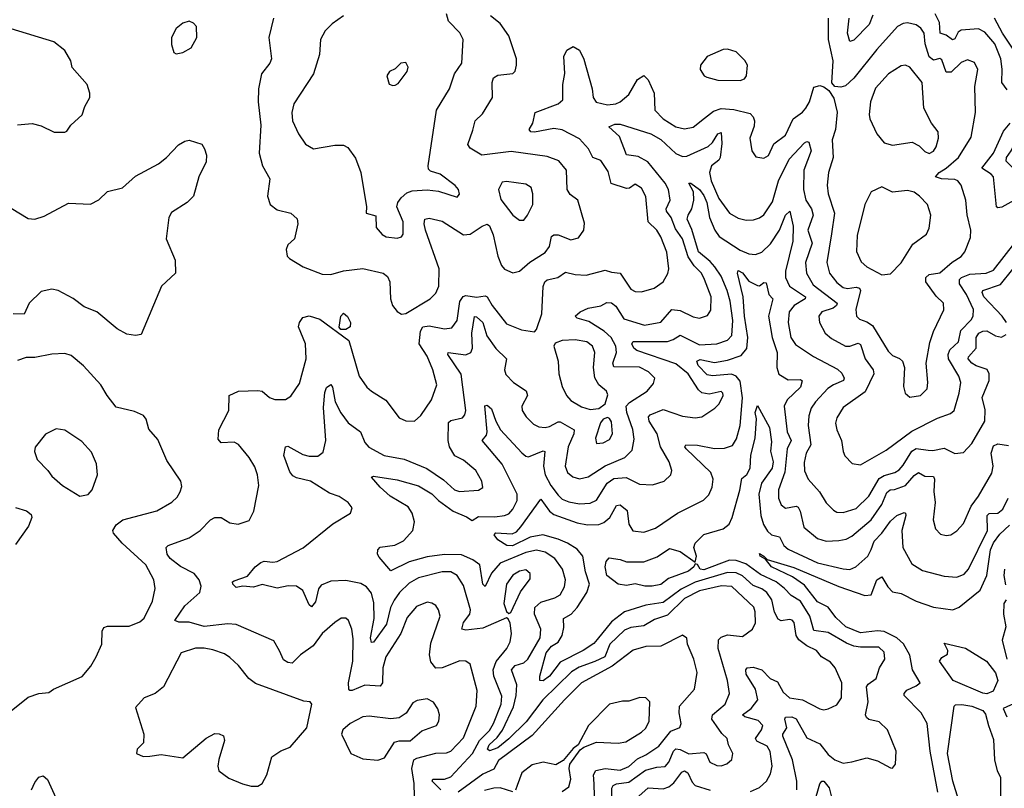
# Model space of a CAD drawing. Extents: x 1468344 to 1613994, y 525695 to 643861.
# Tile 400 of 427: x 1578415 to 1583006, y 623942 to 627527. Entities that reach past the tile are written whole.
import ezdxf

# ---------------------------------------------------------------- set-up
doc = ezdxf.new("R2010")
doc.units = 0

msp = doc.modelspace()

# ---------------------------------------------------------------- linework, layer by layer
at = {"layer": '0CON10XD'}
for points in [[(1579145, 627367.5), (1579175, 627374.2), (1579214.4, 627395.6), (1579240.6, 627445), (1579238.8, 627495), (1579225, 627511.2), (1579205, 627520), (1579175, 627510.8), (1579144.5, 627485.5), (1579122.9, 627445), (1579122.3, 627412.3), (1579133.9, 627373.9), (1579145, 627367.5)], [(1579598.2, 627535), (1579577.1, 627445), (1579588.6, 627345), (1579580.8, 627325), (1579541.9, 627275), (1579528.2, 627205), (1579527.3, 627145), (1579539.2, 627035), (1579531.1, 626905), (1579546.7, 626845), (1579581.9, 626785), (1579570, 626705), (1579582.9, 626665), (1579615, 626640), (1579680, 626625), (1579708.8, 626598.8), (1579712, 626575), (1579696.7, 626505), (1579665, 626477.5), (1579657.5, 626455), (1579662.5, 626425), (1579673.6, 626413.6), (1579737.5, 626375), (1579825, 626340), (1579865, 626339.5), (1579925, 626356.4), (1580015, 626367.3), (1580109.2, 626345), (1580129.4, 626329.4), (1580141.5, 626305), (1580144.6, 626225), (1580153.1, 626195), (1580175, 626165.8), (1580195, 626153.1), (1580215, 626156.7), (1580329.2, 626225), (1580355, 626252), (1580370, 626285), (1580370.3, 626365), (1580307.6, 626545), (1580300.5, 626575), (1580303.3, 626596.8), (1580325, 626601.1), (1580385, 626587.7), (1580485, 626524.3), (1580515, 626526.8), (1580571.8, 626565), (1580595, 626573.2), (1580605.5, 626565.5), (1580623.3, 626523.3), (1580644.7, 626424.7), (1580661.1, 626381.1), (1580675, 626363.3), (1580715, 626347.1), (1580745, 626354.3), (1580793.3, 626396.8), (1580865, 626440.9), (1580885, 626470), (1580894.2, 626515.8), (1580905, 626524.5), (1580925, 626523.2), (1580985, 626500), (1581019.8, 626510.2), (1581045.7, 626545), (1581048.8, 626578.8), (1581017.1, 626685), (1580981.9, 626711.9), (1580966.9, 626735), (1580964.6, 626825), (1580929.5, 626869.5), (1580875, 626890), (1580706.7, 626913.3), (1580570, 626895), (1580515, 626928.9), (1580504.6, 626944.6), (1580528.2, 627011.8), (1580539.2, 627055), (1580572.4, 627087.6), (1580618.9, 627165), (1580618.5, 627235), (1580624.1, 627255.9), (1580645, 627268.9), (1580714.2, 627275.8), (1580725, 627287.5), (1580731.4, 627315), (1580731.9, 627345), (1580695, 627452), (1580655, 627509.4), (1580610, 627545)], [(1579925, 627546), (1579871.8, 627508.2), (1579839.4, 627475), (1579818.1, 627435), (1579812.9, 627365), (1579784.4, 627275), (1579692.9, 627135), (1579684.6, 627095), (1579687.7, 627055), (1579714.4, 626995), (1579747, 626947), (1579785, 626924.4), (1579885, 626942.2), (1579925, 626941.4), (1579945, 626932), (1579981.4, 626881.4), (1580005.5, 626815), (1580031.4, 626655), (1580030, 626625), (1580075, 626612.5), (1580077.6, 626557.6), (1580105, 626526), (1580123.3, 626515), (1580175, 626508), (1580195, 626514), (1580203, 626527), (1580202.7, 626585), (1580173.1, 626655), (1580178.5, 626675), (1580193.7, 626696.3), (1580220.7, 626719.3), (1580245, 626729.6), (1580315, 626733.1), (1580367.1, 626727.1), (1580455, 626700), (1580465.9, 626714.1), (1580461.2, 626735), (1580445, 626753.3), (1580375, 626807.5), (1580331.1, 626821.1), (1580320.9, 626830.9), (1580319.5, 626845), (1580359.1, 627105), (1580418.8, 627205), (1580442.9, 627275), (1580476.2, 627325), (1580482.9, 627435), (1580466.8, 627466.8), (1580415, 627520.6), (1580405.4, 627555)], [(1582655, 626339.1), (1582705, 626346), (1582763.4, 626396.6), (1582805, 626422.1), (1582821.1, 626445), (1582848.8, 626511.2), (1582849.6, 626545), (1582832.2, 626617.8), (1582826.9, 626685), (1582804.2, 626755), (1582788.9, 626775), (1582775, 626782.2), (1582712.5, 626785), (1582685.8, 626795), (1582701.8, 626815), (1582734.9, 626835.1), (1582792.3, 626885), (1582850.6, 626979.4), (1582872.1, 627095), (1582868.9, 627215), (1582881.8, 627295), (1582867.6, 627327.6), (1582835, 627339.5), (1582805, 627328.2), (1582757.6, 627282.4), (1582735, 627282.1), (1582715, 627339.4), (1582705, 627346.5), (1582675, 627338.2), (1582655, 627353.8), (1582637.2, 627415), (1582631.5, 627465), (1582617.2, 627487.2), (1582595, 627503.5), (1582555, 627512.2), (1582535, 627510), (1582508.6, 627495), (1582411.1, 627388.9), (1582305, 627254.6), (1582265, 627219.5), (1582242.9, 627212.9), (1582216.1, 627216.1), (1582202.3, 627232.3), (1582207.4, 627335), (1582186.5, 627435), (1582185.4, 627535)], [(1582392.3, 627547.7), (1582375.4, 627505.4), (1582305, 627431.2), (1582285, 627425.6), (1582274, 627464), (1582282.5, 627535)], [(1583019.7, 627199.7), (1582993.9, 627233.9), (1582996.6, 627296.6), (1582990, 627345), (1582961.5, 627415), (1582915, 627468.7), (1582885, 627485.3), (1582805, 627478.9), (1582791.2, 627468.8), (1582775, 627437.5), (1582765, 627433.7), (1582735, 627455.9), (1582707.1, 627465), (1582704.1, 627515), (1582683, 627555)], [(1583228.6, 626895), (1583195.5, 626925.5), (1583165, 626928), (1583120.8, 626909.2), (1583045, 626836.5), (1583015, 626867.5), (1583015.3, 626885), (1583038.3, 626915), (1583059.2, 626960.8), (1583111.1, 627005), (1583146.8, 627055), (1583156.5, 627075), (1583157.1, 627095), (1583123.9, 627165), (1583116.5, 627235), (1583101.1, 627275), (1583102.8, 627315), (1583096.3, 627335), (1583044.3, 627394.3), (1582997.3, 627465), (1582960.6, 627535)], [(1578405, 627037.1), (1578472.7, 627042.7), (1578515, 627032), (1578575, 627003.3), (1578625, 627003.3), (1578635, 627007.5), (1578654.1, 627035.9), (1578705.8, 627084.2), (1578718.3, 627121.7), (1578742.5, 627165), (1578742.5, 627185), (1578730, 627225), (1578660, 627305), (1578653.3, 627335), (1578625, 627383.3), (1578573.6, 627423.6), (1578375, 627484.3)], [(1580256.1, 623903.9), (1580254.1, 623965), (1580242.8, 624035), (1580253.3, 624075), (1580266.5, 624083.5), (1580355, 624105.6), (1580405, 624107.5), (1580425, 624116.4), (1580485, 624177.5), (1580543.5, 624325), (1580548.2, 624398.2), (1580515, 624522), (1580495.5, 624535.5), (1580467.6, 624537.6), (1580385, 624504.7), (1580355, 624502.5), (1580332.4, 624532.4), (1580325.7, 624565.7), (1580331.4, 624618.6), (1580376.1, 624745), (1580368.5, 624775), (1580355.3, 624795.3), (1580336.7, 624806.7), (1580315, 624810), (1580265, 624790.8), (1580221.5, 624738.5), (1580192.5, 624665), (1580122.2, 624555), (1580108.8, 624505), (1580106.8, 624435), (1580095, 624418.9), (1580025, 624423.1), (1579965, 624398.2), (1579955, 624398.1), (1579950, 624405), (1579948.3, 624435), (1579967.6, 624535), (1579969.2, 624639.2), (1579964.4, 624685), (1579947.5, 624725), (1579935, 624735.8), (1579914.5, 624735.5), (1579885, 624715.8), (1579825, 624664.5), (1579782.7, 624607.3), (1579724.5, 624565), (1579685, 624525.6), (1579665, 624528.5), (1579645, 624542.1), (1579627, 624583), (1579600, 624630), (1579425, 624706.8), (1579385, 624710), (1579275, 624696.7), (1579205, 624717.8), (1579157.4, 624717.4), (1579138.8, 624725), (1579185, 624793.1), (1579255.6, 624855), (1579261.8, 624885), (1579252.5, 624915), (1579228.9, 624945), (1579165, 624977.5), (1579116.4, 625015), (1579103.1, 625035), (1579097.5, 625065), (1579106.7, 625075), (1579205, 625110.9), (1579257.1, 625145), (1579305, 625194.2), (1579325, 625205.7), (1579355, 625206), (1579395, 625181.2), (1579434.2, 625174.2), (1579485, 625192), (1579506.7, 625235), (1579529.5, 625355), (1579524.6, 625405), (1579511.3, 625441.3), (1579484.4, 625485), (1579435.4, 625545.4), (1579415, 625556.2), (1579355, 625553.5), (1579340.6, 625570.6), (1579343.6, 625615), (1579390.4, 625705), (1579391.5, 625775), (1579435, 625794.6), (1579525, 625798.1), (1579545, 625794.2), (1579580, 625765), (1579605, 625756.5), (1579654.4, 625755.6), (1579678.9, 625771.1), (1579719.4, 625830.6), (1579751.1, 625945), (1579747.9, 626015), (1579714.5, 626095), (1579719.1, 626115), (1579735, 626138.9), (1579765, 626146.4), (1579815, 626130), (1579950.4, 626030.4), (1579997.5, 625865), (1580033.3, 625813.3), (1580056, 625795), (1580122.9, 625752.9), (1580185, 625670.8), (1580215, 625655.7), (1580255.5, 625654.5), (1580285, 625682), (1580335.6, 625755), (1580360, 625825), (1580341.3, 625895), (1580315, 625958.1), (1580278, 626015), (1580283.4, 626075), (1580295, 626094.7), (1580325, 626100.2), (1580395, 626085.3), (1580429.7, 626090.3), (1580454.1, 626125), (1580467.2, 626212.8), (1580483.1, 626236.9), (1580495, 626241.5), (1580545, 626233.4), (1580585, 626240), (1580595.4, 626235), (1580617.5, 626195), (1580685, 626108.9), (1580755, 626080.5), (1580815, 626071.2), (1580825, 626082.5), (1580848.9, 626155), (1580855, 626283.3), (1580863.9, 626305), (1580875, 626313.8), (1580924.2, 626325), (1580959.8, 626350.2), (1581005, 626339.1), (1581056.2, 626336.2), (1581145, 626358.9), (1581175, 626349.1), (1581215, 626345.6), (1581265, 626270), (1581285, 626260), (1581315, 626258.6), (1581373.3, 626275), (1581415, 626304.2), (1581437, 626343), (1581442.2, 626365), (1581432.7, 626442.7), (1581404.7, 626515), (1581386.1, 626545), (1581345.8, 626585), (1581335, 626702.5), (1581315, 626740.8), (1581285, 626760), (1581258.2, 626741.8), (1581245, 626740), (1581173.2, 626763.2), (1581159, 626819), (1581125, 626871.1), (1581088.1, 626885), (1581066.9, 626925), (1581025, 626972.2), (1580944.1, 627014.1), (1580905, 627020), (1580815, 627003.2), (1580797.5, 627005), (1580790, 627015), (1580807.8, 627045), (1580818.6, 627095), (1580926, 627135), (1580947.1, 627152.9), (1580947.8, 627225), (1580956.1, 627276.1), (1580951.8, 627355), (1580966.2, 627385), (1580995, 627402.1), (1581024.4, 627385), (1581045, 627342.9), (1581084, 627205), (1581088.5, 627165), (1581103.1, 627143.1), (1581155, 627129.6), (1581195, 627134.6), (1581215, 627143.6), (1581255, 627178.6), (1581295, 627247.8), (1581325, 627266.5), (1581345, 627247.5), (1581373.3, 627185), (1581376.8, 627105), (1581415, 627064.7), (1581475, 627027.1), (1581515, 627017.9), (1581555, 627025.5), (1581608.3, 627068.3), (1581649.5, 627100.5), (1581685, 627112.4), (1581745, 627109), (1581820.4, 627090.4), (1581835.4, 627075), (1581841.8, 627055), (1581839.7, 627030.3), (1581820, 626975), (1581828.6, 626915), (1581848, 626888), (1581885, 626881.9), (1581905.9, 626894.1), (1581931.6, 626948.4), (1581985, 626988.1), (1582021.2, 627065), (1582064.3, 627095.7), (1582080.8, 627115), (1582097.3, 627145), (1582118, 627212), (1582145, 627220.6), (1582164.5, 627214.5), (1582187.3, 627197.3), (1582211.1, 627161.1), (1582226.8, 627096.8), (1582219.1, 627015), (1582203.1, 626966.9), (1582207.5, 626885), (1582185.5, 626815), (1582180, 626755), (1582183.9, 626715), (1582213.6, 626625), (1582200.8, 626529.2), (1582178.9, 626395), (1582190.8, 626345), (1582225, 626302), (1582255, 626278.6), (1582275, 626273.5), (1582315, 626279.8), (1582331.2, 626275), (1582334.7, 626265), (1582313.2, 626175), (1582316.2, 626145), (1582330.1, 626130.1), (1582365, 626118.2), (1582390.7, 626100.7), (1582465, 625981.1), (1582485, 625961.5), (1582517.8, 625947.8), (1582530.6, 625935), (1582540, 625905), (1582535.8, 625815.8), (1582544, 625785), (1582565, 625766.2), (1582615.4, 625774.6), (1582645.8, 625805), (1582650, 625835), (1582641.8, 625925), (1582658.3, 626021.7), (1582676.2, 626073.8), (1582724.4, 626174.4), (1582721.9, 626205), (1582688.3, 626238.3), (1582639.6, 626305), (1582640.7, 626325), (1582655, 626339.1)], [(1581775, 627243.1), (1581795, 627251.2), (1581804, 627265), (1581808, 627315), (1581796.8, 627336.8), (1581755, 627376.7), (1581715, 627390), (1581695, 627388.8), (1581620, 627355), (1581590, 627315), (1581587.5, 627295), (1581606.1, 627266.1), (1581619.2, 627259.2), (1581670, 627245), (1581775, 627243.1)], [(1580155, 627220), (1580165, 627222.5), (1580180, 627230), (1580222, 627285), (1580225.8, 627305.8), (1580215, 627327.5), (1580192.5, 627325), (1580165, 627297.5), (1580140, 627285), (1580127.5, 627265), (1580137, 627227), (1580155, 627220)], [(1582655, 626903.3), (1582675, 626914.2), (1582688.5, 626935), (1582699.4, 626975), (1582698, 627005), (1582666.7, 627045), (1582630, 627115), (1582622.5, 627235), (1582565, 627305.6), (1582545, 627314.5), (1582525, 627311.8), (1582465.6, 627275), (1582405, 627207.5), (1582382.7, 627145), (1582375.6, 627085), (1582378.9, 627065), (1582411.9, 626995), (1582445, 626953.5), (1582485, 626942.1), (1582575.6, 626955.6), (1582609.1, 626939.1), (1582635, 626912.9), (1582655, 626903.3)], [(1580067, 624807), (1580055, 624853.3), (1580032.8, 624882.8), (1580005, 624897.2), (1579935, 624911.8), (1579865, 624908.8), (1579820.5, 624889.5), (1579807.7, 624872.3), (1579795, 624812.9), (1579775, 624789.2), (1579765, 624797.5), (1579735.3, 624865), (1579706, 624885), (1579666.3, 624886.4), (1579615, 624875.2), (1579545, 624892.7), (1579505, 624880.4), (1579455.4, 624884.6), (1579425, 624878.6), (1579409.4, 624895), (1579408, 624905), (1579415, 624910.8), (1579477.9, 624932.1), (1579513.1, 624975), (1579539.2, 624995), (1579555, 625001.1), (1579595, 624996.5), (1579615, 625000.8), (1579736.1, 625063.9), (1579875, 625175.6), (1579956.7, 625225), (1579965, 625250), (1579946.2, 625275), (1579905, 625303.6), (1579859.5, 625319.5), (1579771.4, 625375), (1579705, 625390), (1579689.2, 625399.2), (1579675, 625418), (1579646.7, 625495), (1579653.8, 625535), (1579665, 625538.6), (1579735, 625499.3), (1579765, 625491.8), (1579805, 625492), (1579830.5, 625509.5), (1579842.4, 625565), (1579831.8, 625718.2), (1579837.8, 625787.8), (1579845, 625812.5), (1579865, 625825.8), (1579873.4, 625813.4), (1579885.3, 625745), (1579912.9, 625692.9), (1579946.7, 625646.7), (1580004.3, 625605), (1580023.5, 625555), (1580043.2, 625533.2), (1580115, 625494.7), (1580207.5, 625477.5), (1580313.9, 625433.9), (1580390.5, 625380.5), (1580442.2, 625335), (1580465, 625326.8), (1580555, 625333.3), (1580573.9, 625346.1), (1580569.4, 625375), (1580542.5, 625425), (1580485, 625473.6), (1580443.3, 625493.2), (1580418.7, 625535), (1580412.9, 625565), (1580415, 625648.6), (1580425, 625658.2), (1580479.4, 625670.6), (1580491.2, 625685), (1580495.9, 625705), (1580473.8, 625873.8), (1580412, 625965), (1580413.1, 625975), (1580495, 625964.7), (1580518.5, 625975), (1580526.4, 625995), (1580522.6, 626065), (1580535, 626142.9), (1580545, 626141.9), (1580574.7, 626114.7), (1580592.5, 626052.5), (1580635, 625993.1), (1580685, 625945.6), (1580676.1, 625895), (1580682.2, 625872.2), (1580717.5, 625835), (1580775.8, 625795.8), (1580782.3, 625775), (1580756.9, 625725), (1580757.9, 625705), (1580776.4, 625675), (1580811.3, 625641.3), (1580835, 625628.7), (1580865, 625625.8), (1580885, 625630.3), (1580925, 625652.2), (1580935, 625651.4), (1581000.7, 625615), (1580998.6, 625595), (1580972.1, 625535), (1580958.7, 625445), (1580969.5, 625415), (1580994.3, 625395), (1581025, 625386.1), (1581065, 625394.7), (1581144.3, 625445.7), (1581236.5, 625485), (1581270.8, 625519.3), (1581279.6, 625570.4), (1581274, 625616), (1581245.2, 625695), (1581243.4, 625725), (1581258.3, 625741.7), (1581341.1, 625795), (1581370.2, 625829.8), (1581375.7, 625855), (1581347.5, 625885), (1581305, 625906.2), (1581185, 625907.5), (1581181.1, 625925), (1581198.3, 625975), (1581194.5, 626004.5), (1581172.6, 626045), (1581139.5, 626075), (1581069.4, 626119.4), (1581013.8, 626135), (1581005, 626143.8), (1581028.6, 626165), (1581065, 626182.1), (1581125, 626192.5), (1581152.3, 626207.7), (1581175, 626206.1), (1581195, 626191.2), (1581232.1, 626132.1), (1581327.8, 626102.2), (1581405, 626115.9), (1581455, 626175.7), (1581495, 626171.6), (1581555, 626141.5), (1581585, 626135.5), (1581622.2, 626147.8), (1581637.3, 626172.7), (1581639.4, 626235), (1581608.6, 626315), (1581593.5, 626345), (1581559.3, 626379.3), (1581531.2, 626421.2), (1581505.2, 626505), (1581472.6, 626552.6), (1581451.9, 626605), (1581430.7, 626635), (1581429.7, 626645), (1581448.3, 626685), (1581440.8, 626735), (1581425, 626765.3), (1581343.5, 626865), (1581299.2, 626889.2), (1581245, 626896.5), (1581211.8, 626981.8), (1581162.3, 627027.7), (1581190.2, 627039.8), (1581215, 627040.6), (1581358.1, 626995), (1581405, 626969), (1581475, 626902.9), (1581505, 626889), (1581525, 626890.5), (1581624.5, 626935.5), (1581645.2, 626954.8), (1581670.9, 626995), (1581685, 627001.4), (1581689.3, 626949.3), (1581680.5, 626885), (1581675, 626872.3), (1581640.4, 626845), (1581632, 626815), (1581639.5, 626775), (1581675, 626693.6), (1581724.5, 626625), (1581765, 626602.3), (1581802.6, 626592.6), (1581836.1, 626593.9), (1581865, 626602.5), (1581885, 626617.8), (1581925, 626677.8), (1581952.9, 626775), (1582003.1, 626876.9), (1582075, 626953.6), (1582085, 626959.5), (1582095, 626955.8), (1582105.3, 626915), (1582071.9, 626825), (1582068.8, 626735), (1582080.4, 626685), (1582107, 626645), (1582115.2, 626615), (1582090.4, 626545), (1582109.6, 626485), (1582079.5, 626395), (1582083.1, 626345), (1582115, 626290.5), (1582227.2, 626205), (1582224.1, 626195), (1582207.4, 626182.6), (1582154.5, 626165), (1582140.8, 626145), (1582144.6, 626115), (1582170.4, 626065), (1582200.1, 626040.1), (1582265, 626005.3), (1582285, 626004.7), (1582325, 626019.1), (1582335, 626012.3), (1582357.4, 625945), (1582394.7, 625895), (1582398, 625875), (1582357.8, 625792.2), (1582255, 625718.5), (1582225, 625670.8), (1582218.9, 625645), (1582224.6, 625615), (1582247.5, 625565), (1582253.8, 625513.8), (1582263, 625493), (1582296.6, 625456.6), (1582335, 625451.1), (1582455, 625519.5), (1582575, 625608), (1582695, 625668.5), (1582755, 625690), (1582771.9, 625705), (1582795.2, 625784.8), (1582802.9, 625835), (1582793.5, 625865), (1582746.1, 625945), (1582744.8, 625965), (1582752.5, 625987.5), (1582792.5, 626025), (1582802.9, 626077.1), (1582851.8, 626128.2), (1582861.4, 626145), (1582861.7, 626175), (1582829.3, 626245), (1582796.8, 626295), (1582797.1, 626315), (1582806.1, 626325), (1582845, 626340.2), (1582921.2, 626345), (1582955, 626358.8), (1583055, 626486)], [(1583065, 626691.1), (1582995, 626652.5), (1582975, 626650.4), (1582969.5, 626655), (1582954.7, 626795), (1582945, 626807.5), (1582901.1, 626835), (1582954.7, 626905), (1583001.9, 627008.1), (1583033.2, 627045)], [(1578642, 626672), (1578745, 626666.2), (1578783.4, 626686.6), (1578825, 626726.2), (1578895, 626742.5), (1578955, 626798.1), (1579062, 626855), (1579100, 626885), (1579155, 626943.3), (1579185, 626960), (1579205, 626966.2), (1579265, 626946.7), (1579276.2, 626925), (1579285.8, 626895), (1579284, 626865), (1579250, 626795), (1579225.6, 626704.4), (1579196, 626675), (1579122.1, 626627.9), (1579110.8, 626605), (1579097.5, 626505), (1579140, 626405), (1579141.2, 626345), (1579076.2, 626285), (1578981.2, 626058.8), (1578955, 626054.2), (1578915, 626060.8), (1578868.8, 626085), (1578775, 626164.4), (1578715, 626188.2), (1578665, 626226.9), (1578595, 626264.4), (1578565, 626271.1), (1578515, 626259.5), (1578458.9, 626205), (1578436.1, 626153.9), (1578384.6, 626155.4)], [(1581174.8, 623855.2), (1581176.5, 623943.5), (1581181.6, 623955), (1581197, 623963), (1581255, 623971.4), (1581333.4, 624026.6), (1581385, 624041.7), (1581425, 624044.1), (1581441.9, 624065), (1581464, 624116), (1581475, 624126.5), (1581495, 624122.9), (1581535, 624102.5), (1581605, 624109.6), (1581615, 624102.5), (1581632.5, 624065), (1581665, 624048.5), (1581685, 624047.5), (1581712.8, 624057.2), (1581735, 624076.2), (1581740.6, 624105), (1581720, 624145), (1581714, 624175), (1581688.1, 624198.1), (1581663.5, 624233.5), (1581642.6, 624265), (1581645, 624284.4), (1581704.5, 624335), (1581724.7, 624385), (1581715.2, 624445.2), (1581671.7, 624595), (1581673.3, 624635), (1581685, 624647.6), (1581715, 624657.5), (1581785, 624650.6), (1581831.9, 624685), (1581845.3, 624714.7), (1581844.7, 624765), (1581837.8, 624787.8), (1581735, 624884), (1581687.2, 624887.2), (1581585, 624863.2), (1581515, 624828), (1581435, 624749.4), (1581375, 624729), (1581325, 624700.6), (1581265, 624692.2), (1581235, 624680.7), (1581166.1, 624615), (1581142.6, 624555), (1581096.1, 624533.9), (1581023, 624507), (1580987.1, 624485), (1580854.4, 624355.6), (1580777.1, 624252.9), (1580695, 624173.5), (1580645, 624131.5), (1580605, 624117.5), (1580595.6, 624125), (1580603.9, 624145), (1580641, 624179), (1580666.7, 624213.3), (1580717.7, 624322.3), (1580730.5, 624375), (1580733.3, 624425), (1580708.4, 624495), (1580725, 624514.8), (1580765, 624528), (1580785, 624544.7), (1580841.6, 624645), (1580844.7, 624685), (1580815.2, 624755), (1580816.8, 624785), (1580845, 624810.6), (1580909.6, 624830.4), (1580934.4, 624845), (1580955, 624882), (1580959.6, 624915), (1580945.4, 624965), (1580910, 625015), (1580865, 625044.3), (1580825, 625053.3), (1580775, 625042.5), (1580655, 624992.5), (1580615, 624945.3), (1580585, 624882.9), (1580575, 624893.8), (1580560.3, 624985), (1580528.5, 625008.5), (1580475, 625031.3), (1580395, 625032.7), (1580315, 625022.6), (1580230.7, 624999.3), (1580145, 624957.1), (1580090.5, 625020.5), (1580083.1, 625035), (1580084.3, 625055), (1580095, 625066.7), (1580163.7, 625076.3), (1580205, 625097.3), (1580248.5, 625145), (1580255.3, 625185.3), (1580244.5, 625225), (1580225.8, 625255.8), (1580142.2, 625305), (1580096.4, 625346.4), (1580055, 625393.3), (1580065, 625398), (1580175, 625381.5), (1580275, 625353.2), (1580336, 625316), (1580367.5, 625285), (1580436.6, 625235), (1580498.8, 625208.8), (1580525, 625190.8), (1580555, 625209.5), (1580631, 625209), (1580674.8, 625215.2), (1580695, 625222.7), (1580714.7, 625245), (1580734.7, 625285), (1580734.7, 625315), (1580664.2, 625455), (1580571.5, 625565), (1580591.1, 625588.9), (1580594.8, 625605), (1580583.6, 625726.4), (1580595, 625729.4), (1580615, 625711.9), (1580635.3, 625655), (1580657.1, 625615), (1580757, 625507), (1580775, 625490.8), (1580787.8, 625487.8), (1580855, 625516.1), (1580863.2, 625513.2), (1580857.8, 625445), (1580864.4, 625405), (1580891, 625355), (1580925, 625309.7), (1580945, 625291.1), (1580975, 625278.4), (1581025, 625269.7), (1581075, 625271.8), (1581105, 625286.9), (1581153.4, 625365), (1581185, 625388.1), (1581242.3, 625392.3), (1581305, 625360.8), (1581365, 625357.1), (1581420, 625375), (1581450.6, 625405), (1581455.5, 625425), (1581443.1, 625465), (1581402.1, 625535), (1581386.8, 625595), (1581349.7, 625655), (1581346.2, 625675), (1581354.5, 625685), (1581415, 625709.4), (1581505, 625678.7), (1581565, 625670), (1581595, 625674.4), (1581655.8, 625715), (1581675.7, 625735), (1581695.5, 625774.5), (1581694, 625785), (1581685, 625792.5), (1581629.3, 625780.7), (1581595, 625786.8), (1581580.2, 625800.2), (1581532.2, 625875), (1581475, 625922.7), (1581291.9, 625985), (1581277.9, 625995), (1581268.8, 626015), (1581275, 626026.9), (1581435, 626026.5), (1581462.5, 626035), (1581495, 626055.9), (1581585, 626011.6), (1581665, 626014.8), (1581715, 626032.7), (1581735.2, 626054.8), (1581740.7, 626125), (1581728.4, 626215), (1581714.1, 626265), (1581685, 626331.3), (1581655.9, 626375), (1581635, 626400), (1581579.5, 626445), (1581549.3, 626549.3), (1581527.1, 626597.1), (1581531.1, 626615), (1581549.6, 626645), (1581558.7, 626685), (1581556.5, 626725), (1581534.3, 626765), (1581545, 626765.6), (1581585, 626735.9), (1581605, 626707.8), (1581618.1, 626675), (1581631, 626605), (1581656.3, 626546.3), (1581676.2, 626516.1), (1581775, 626452.2), (1581815, 626436), (1581845, 626432.2), (1581875, 626443.4), (1581915, 626481.8), (1581957.2, 626545), (1581985, 626616.2), (1582006, 626635), (1582020.9, 626565), (1582020.2, 626495), (1581985.2, 626355), (1581985.7, 626325), (1582003.6, 626285), (1582078.8, 626235), (1582076.9, 626225), (1582026, 626194), (1582002.5, 626165), (1581997.8, 626115), (1582010.6, 626045), (1582031.7, 626011.8), (1582116.5, 625956.5), (1582227.8, 625897.8), (1582248.2, 625878.2), (1582259.3, 625855), (1582255.6, 625844.4), (1582209.5, 625825), (1582183.2, 625806.8), (1582125.3, 625745), (1582105.3, 625715), (1582095, 625680), (1582091.1, 625635), (1582103.1, 625545), (1582082.5, 625505), (1582072.6, 625462.6), (1582073.7, 625423.6), (1582092.1, 625385), (1582143.6, 625325), (1582175, 625274.4), (1582209.5, 625239.5), (1582225, 625230.9), (1582255, 625228.2), (1582315, 625248), (1582374.6, 625305.4), (1582422.9, 625387), (1582445, 625401.6), (1582495, 625414.8), (1582515, 625427.8), (1582535, 625449.1), (1582575, 625515.2), (1582595, 625526.7), (1582651.2, 625518.8), (1582672.2, 625517.8), (1582725, 625529.6), (1582775, 625504.4), (1582815, 625508.9), (1582855, 625550.9), (1582914.7, 625655), (1582917.3, 625707.3), (1582902.6, 625765), (1582935.4, 625845), (1582935.4, 625875.4), (1582925.3, 625895.3), (1582875, 625912.2), (1582855, 625925.3), (1582837.6, 625945), (1582838.2, 625955), (1582874.1, 625995.9), (1582874.8, 626045.2), (1582886.9, 626065), (1582905, 626075.3), (1582925, 626076.5), (1582965, 626052.2), (1582993.2, 626046.8), (1583015, 626058.6)], [(1580745, 626592), (1580765, 626592.5), (1580782.9, 626615), (1580806.9, 626665), (1580807.8, 626715), (1580800, 626745), (1580775, 626760.6), (1580685, 626773.1), (1580665, 626769.2), (1580646.9, 626735), (1580658, 626688), (1580715, 626615.8), (1580745, 626592)], [(1582435, 626337.5), (1582475, 626341.4), (1582525, 626393.1), (1582579.2, 626480.8), (1582643.6, 626526.4), (1582655.7, 626555), (1582662.5, 626615), (1582647.5, 626665), (1582610.6, 626705), (1582585, 626722.9), (1582555, 626730), (1582485, 626723.1), (1582435, 626747.5), (1582385.6, 626724.4), (1582355.5, 626665), (1582319.2, 626520.8), (1582316.3, 626446.3), (1582338.3, 626398.3), (1582365, 626374.4), (1582435, 626337.5)], [(1578301.7, 626691.7), (1578455, 626599.6), (1578485, 626596.5), (1578529.1, 626610.9), (1578642, 626672)], [(1581822.9, 623927.1), (1581865, 623946.2), (1581896.4, 623975), (1581915, 624010), (1581923.3, 624045), (1581914.3, 624114.3), (1581899.6, 624139.6), (1581852.6, 624162.6), (1581845.3, 624175), (1581873.4, 624215), (1581879.4, 624235), (1581858.2, 624258.2), (1581795.8, 624275), (1581785.7, 624285), (1581825.7, 624315), (1581857.2, 624355), (1581845, 624404.4), (1581802.9, 624475), (1581800.6, 624495), (1581806.7, 624505), (1581835, 624507.3), (1581875, 624495.4), (1581914.9, 624454.9), (1581948.6, 624438.6), (1581975, 624390.8), (1582005, 624364.1), (1582065.3, 624355.2), (1582145, 624312.9), (1582165, 624308.6), (1582185, 624312.5), (1582225, 624332), (1582246.5, 624365), (1582247.8, 624435), (1582217.9, 624505), (1582195, 624530.4), (1582154.2, 624555), (1582130, 624585), (1582085, 624607.3), (1582047.4, 624635), (1582034.7, 624655), (1582025.3, 624715), (1582016.7, 624726.7), (1582005, 624730), (1581965, 624723.1), (1581950.9, 624730.9), (1581935, 624764.3), (1581922.2, 624822.2), (1581898.6, 624855), (1581875, 624872.4), (1581835, 624888.1), (1581785, 624932.9), (1581755, 624948.1), (1581715, 624949), (1581565, 624903.8), (1581499.1, 624870.9), (1581415, 624809.8), (1581335, 624796.6), (1581235, 624766.1), (1581175, 624719), (1581107.2, 624637.2), (1581092, 624618), (1581042.2, 624585), (1580935, 624531.2), (1580884.6, 624465), (1580855, 624444.2), (1580840.6, 624445), (1580840, 624465), (1580870.2, 624575), (1580894.8, 624605), (1580926.2, 624623.8), (1580944.8, 624655), (1580952.8, 624692.8), (1580950.5, 624735), (1580986.1, 624755), (1581013.8, 624785), (1581060, 624855), (1581071.1, 624895), (1581052.7, 624952.7), (1581040.2, 625025), (1581015, 625057.1), (1580969.2, 625085), (1580925, 625104.4), (1580854.5, 625124.5), (1580795, 625114.5), (1580712.6, 625072.6), (1580687.1, 625075), (1580645, 625101.5), (1580627.5, 625125), (1580635.6, 625134.4), (1580711.3, 625128.7), (1580731.2, 625138.8), (1580752, 625162), (1580845, 625290.8), (1580884.7, 625235), (1580905, 625219.3), (1581015, 625181), (1581061.8, 625171.8), (1581115, 625173.6), (1581138.6, 625181.4), (1581166.3, 625205), (1581198.3, 625261.7), (1581215, 625264.6), (1581247.6, 625237.6), (1581254.6, 625174.6), (1581273.7, 625143.7), (1581325, 625136.9), (1581380, 625155), (1581481.4, 625225), (1581603.3, 625286.7), (1581628.8, 625311.2), (1581643.8, 625346.2), (1581648.2, 625385), (1581637.3, 625415), (1581522.9, 625525), (1581516.7, 625535), (1581521.2, 625545), (1581575, 625542.4), (1581655, 625526.7), (1581701, 625529), (1581738, 625542), (1581756.9, 625573.1), (1581774.2, 625635), (1581785.9, 625764.1), (1581775, 625842.1), (1581756.4, 625865), (1581734.3, 625874.3), (1581645, 625865.8), (1581620.5, 625870.5), (1581577.9, 625915), (1581572.3, 625935), (1581587.7, 625942.3), (1581655, 625928), (1581715, 625939.8), (1581779, 625961), (1581805.9, 625994.1), (1581810, 626045), (1581794.2, 626145), (1581787.9, 626235), (1581761.8, 626345), (1581765, 626357.1), (1581785, 626347.2), (1581815, 626307.7), (1581855, 626288), (1581865, 626286.2), (1581885, 626301.2), (1581895, 626300), (1581908.7, 626245), (1581926, 626225), (1581906.6, 626145), (1581923.4, 626045), (1581946.4, 625975), (1581945.7, 625905.7), (1581954.4, 625874.4), (1581997.6, 625847.6), (1582055, 625848.5), (1582063.3, 625843.3), (1582056.1, 625813.9), (1581993.1, 625755), (1581979.6, 625725), (1581992.8, 625605), (1582012.8, 625565), (1581993.7, 625525), (1581983.2, 625416.8), (1581952.6, 625335), (1581952.4, 625295), (1581965, 625264.4), (1581985, 625248.9), (1582035, 625257.7), (1582045, 625254.4), (1582054.8, 625234.8), (1582070.5, 625160.5), (1582135, 625107.9), (1582174.7, 625094.7), (1582235, 625097.6), (1582269.2, 625105), (1582295, 625118.2), (1582385.4, 625194.6), (1582434.3, 625265.7), (1582457.5, 625322.5), (1582474.4, 625335), (1582493.2, 625336.8), (1582544.8, 625355.2), (1582585, 625401.3), (1582605, 625415.5), (1582635, 625397.8), (1582675, 625397.3), (1582680.9, 625385), (1582677.1, 625327.1), (1582683.2, 625275), (1582674.5, 625195), (1582685, 625153.3), (1582707.9, 625127.9), (1582735, 625121.1), (1582756.2, 625125), (1582785, 625142.9), (1582815, 625177.5), (1582851, 625259), (1582886, 625305), (1582947.5, 625412.5), (1582953.3, 625445), (1582944.4, 625505.6), (1582955, 625540), (1582975, 625549.3), (1583025, 625541.1)], [(1583016.1, 626115), (1582995.3, 626145), (1582909.8, 626235), (1582902.4, 626255), (1582905.7, 626264.3), (1582988.1, 626291.9), (1583045, 626364.1)], [(1579911.9, 626081.9), (1579903.9, 626093.9), (1579912.5, 626145), (1579925, 626158.1), (1579943, 626143), (1579957.8, 626115), (1579955.6, 626095), (1579935, 626082), (1579911.9, 626081.9)], [(1581075, 625709.1), (1581115, 625714.3), (1581145, 625735.7), (1581156.9, 625776.9), (1581150.6, 625795), (1581114.7, 625824.7), (1581096.2, 625856.2), (1581090.8, 625905), (1581097.3, 625975), (1581086.2, 626005), (1581060, 626025), (1581005, 626033.8), (1580945, 626031.1), (1580911.9, 626018.1), (1580906.2, 626005), (1580925.4, 625935.4), (1580928.2, 625875), (1580945, 625816.7), (1580964.6, 625774.6), (1580985, 625751.9), (1581035, 625721.5), (1581075, 625709.1)], [(1578375, 624303.8), (1578455, 624367.1), (1578505, 624384.4), (1578550.8, 624389.2), (1578572.5, 624405), (1578705.9, 624464.1), (1578747.3, 624512.7), (1578772, 624555), (1578797.5, 624615), (1578800, 624675), (1578807.7, 624692.3), (1578825, 624698.6), (1578925, 624699.1), (1578975, 624719.1), (1578994.7, 624735.3), (1579034.7, 624815.3), (1579046.5, 624875), (1579041.2, 624915), (1579003.9, 624985), (1578892.1, 625085), (1578852.8, 625132.8), (1578849.4, 625145), (1578865, 625170.6), (1578896, 625195), (1579055, 625236.9), (1579125, 625277.1), (1579149.4, 625300.6), (1579163.1, 625325), (1579170.3, 625349.7), (1579165.6, 625375), (1579100.7, 625470.7), (1579059.5, 625569.5), (1579017.7, 625617.7), (1579004, 625664), (1578991.7, 625681.7), (1578949.7, 625699.7), (1578865, 625720.6), (1578822.5, 625775), (1578793.1, 625825), (1578712.2, 625912.2), (1578655, 625960.8), (1578625, 625970), (1578565, 625968), (1578485, 625951.4), (1578445, 625951.9), (1578405, 625937.1)], [(1581800.8, 624989.2), (1581755.3, 625005.3), (1581725, 625007), (1581605, 624961.5), (1581588.5, 624965), (1581575, 624986.2), (1581565, 624990), (1581557.5, 624975), (1581534, 624955), (1581439.6, 624920.4), (1581405, 624892.5), (1581364.6, 624884.6), (1581330, 624885), (1581285, 624895.8), (1581245, 624888), (1581205, 624894), (1581152.9, 624935), (1581144.2, 624975), (1581149.3, 625000.7), (1581163.3, 625016.7), (1581215, 625010), (1581245, 624999.2), (1581325, 624998.9), (1581387.2, 625022.8), (1581445, 625060.6), (1581495, 625046.7), (1581565, 624997.5), (1581570.7, 625025), (1581558.7, 625065), (1581564.6, 625085), (1581605, 625126.8), (1581695, 625152.7), (1581723.1, 625175), (1581736.8, 625205), (1581772.8, 625332.8), (1581782.1, 625387.9), (1581805, 625406), (1581820.4, 625435), (1581824, 625496), (1581844.3, 625575), (1581850.3, 625665), (1581844.4, 625695), (1581855, 625727.5), (1581910.6, 625625), (1581920.9, 625559.1), (1581915.7, 625515), (1581928.9, 625465), (1581923, 625435), (1581874.1, 625365), (1581860.8, 625315), (1581870.9, 625215), (1581883.6, 625173.6), (1581901.5, 625141.5), (1581920.8, 625125), (1581957.8, 625115), (1581977.2, 625075), (1581998.2, 625058.2), (1582135, 624994), (1582255, 624965.8), (1582286.3, 624963.6), (1582314.3, 624975.7), (1582370, 625025), (1582385, 625056), (1582398.7, 625095), (1582435, 625131.8), (1582475, 625188.7), (1582505, 625214.6), (1582538.2, 625228.2), (1582545.4, 625225.4), (1582547.1, 625215), (1582528.2, 625145), (1582532.9, 625065), (1582575, 624988.9), (1582625, 624957.9), (1582725, 624931.8), (1582785, 624927.3), (1582818.9, 624941.1), (1582838.2, 624965), (1582927.8, 625145), (1582925.3, 625215), (1582935.3, 625224.7), (1582975, 625226.3), (1582998.8, 625245), (1583024.3, 625295)], [(1581105, 625551.4), (1581135, 625553.6), (1581165, 625570), (1581179.2, 625595), (1581175, 625651.2), (1581165, 625667.5), (1581155, 625672), (1581135, 625664), (1581122.4, 625647.6), (1581099.5, 625575), (1581105, 625551.4)], [(1578695, 625305.7), (1578735, 625312.5), (1578752.9, 625335), (1578778, 625405), (1578773.9, 625456.1), (1578750.6, 625510.6), (1578705, 625560), (1578625, 625612.5), (1578585, 625619.2), (1578535, 625594.2), (1578486.6, 625533.4), (1578483.6, 625513.6), (1578496.4, 625476.4), (1578546.9, 625425), (1578565, 625397.5), (1578614.2, 625355), (1578695, 625305.7)], [(1578395, 625252.9), (1578446.8, 625236.8), (1578468.9, 625218.9), (1578471.4, 625205), (1578456.5, 625165), (1578395, 625079.6)], [(1582696.4, 623925), (1582660.4, 624115), (1582646.7, 624245), (1582618.5, 624295), (1582538.9, 624375), (1582538.9, 624385), (1582550.6, 624399.4), (1582595, 624420), (1582613.1, 624435), (1582578.4, 624495), (1582565, 624563.1), (1582535.8, 624615.8), (1582504, 624644), (1582445, 624673.8), (1582415, 624676.9), (1582335, 624667), (1582267.5, 624695), (1582219.8, 624739.8), (1582185, 624786.8), (1582135, 624811.5), (1582075, 624890), (1582018.4, 624928.4), (1581920, 624975), (1581891.7, 625011.7), (1581868, 625025), (1581865, 625037.5), (1581885, 625025.6), (1581900, 625010), (1582025, 624972.9), (1582235, 624884.1), (1582355, 624841.6), (1582385.2, 624844.8), (1582412.1, 624915), (1582435, 624928.8), (1582462.3, 624882.3), (1582485, 624859.4), (1582525, 624850.8), (1582594.8, 624814.8), (1582675, 624786.8), (1582765.4, 624775.4), (1582795, 624787.6), (1582893.5, 624866.5), (1582924.9, 624935.1), (1582941.2, 625055), (1582955, 625086.7), (1582985, 625127.9), (1583030.7, 625169.3)], [(1580377.9, 623935), (1580337.8, 623975), (1580340.8, 623985), (1580395, 623985.8), (1580425, 623996.3), (1580526.7, 624105), (1580558.2, 624165), (1580605, 624211.4), (1580624.8, 624245), (1580660.2, 624335), (1580662.4, 624372.4), (1580626.3, 624465), (1580623.4, 624495), (1580636.2, 624533.8), (1580686.5, 624595), (1580702.2, 624625), (1580708.5, 624665), (1580702.3, 624712.3), (1580693, 624733), (1580685, 624737.5), (1580575, 624690), (1580495, 624679.4), (1580476.7, 624685), (1580484.5, 624715), (1580514.5, 624755), (1580516.3, 624775), (1580485, 624888.6), (1580455, 624935.4), (1580425, 624951.3), (1580385, 624952.4), (1580275, 624923.8), (1580231.2, 624898.8), (1580185.9, 624855), (1580160.5, 624819.5), (1580143.7, 624785), (1580125, 624707.9), (1580065, 624623.8), (1580055, 624621.9), (1580051.2, 624645), (1580067.2, 624735), (1580067, 624807)], [(1580695, 624757.5), (1580705, 624762.5), (1580750.8, 624859.3), (1580795, 624918.8), (1580795.5, 624945), (1580775, 624960.9), (1580745.8, 624955), (1580715, 624936.2), (1580684.6, 624895), (1580672.7, 624805), (1580685, 624767.5), (1580695, 624757.5)], [(1582039.2, 623935), (1582038.6, 623975), (1582018.5, 624075), (1581973.6, 624185), (1581973.6, 624195), (1581991.6, 624225), (1581982.5, 624265), (1581985.6, 624274.4), (1582015.8, 624275.8), (1582035, 624266.4), (1582085, 624177.1), (1582145, 624149.4), (1582185, 624100.4), (1582215, 624074.6), (1582255, 624060), (1582295.6, 624065.6), (1582365, 624084.5), (1582415, 624070), (1582475, 624038), (1582485, 624036.2), (1582499.2, 624055), (1582501.9, 624115), (1582461.1, 624215), (1582423.1, 624253.1), (1582373.8, 624263.8), (1582362.6, 624272.6), (1582358.7, 624285), (1582370.8, 624345), (1582364, 624416), (1582371.3, 624428.7), (1582407.9, 624455), (1582423.3, 624505), (1582449.1, 624545), (1582445, 624578), (1582421.3, 624601.3), (1582335, 624600.4), (1582305, 624606), (1582269.3, 624619.3), (1582185, 624669.8), (1582118.1, 624678.1), (1582098.6, 624745), (1582055, 624815.7), (1582011.8, 624841.8), (1581981.7, 624875), (1581941.7, 624905), (1581869, 624939), (1581800.8, 624989.2)], [(1583006.3, 624965), (1583003.8, 624935), (1583011.1, 624891.1)], [(1583015, 624821.2), (1583004.1, 624805), (1583001.4, 624755), (1583012.9, 624695), (1582996, 624634), (1583017.8, 624545)], [(1581095.8, 623905), (1581093.5, 623963.5), (1581090.9, 624005), (1581101.5, 624025), (1581145.2, 624035.2), (1581215, 624027.1), (1581255, 624044), (1581295, 624079.7), (1581335, 624097.8), (1581395, 624138.8), (1581451, 624209), (1581493.3, 624226.7), (1581498.5, 624245), (1581489.6, 624295), (1581491.8, 624325), (1581560.6, 624405), (1581573.2, 624483.2), (1581558.1, 624545), (1581528.1, 624615), (1581525, 624642.5), (1581505, 624656.9), (1581405, 624605.6), (1581334.2, 624604.2), (1581275, 624586.1), (1581177.4, 624512.6), (1581035, 624434.2), (1580955.3, 624355), (1580805, 624188.7), (1580647.9, 624072.1), (1580625, 624031.2), (1580575, 624008.9), (1580459.6, 623925)], [(1579495, 623952.7), (1579525, 623952.9), (1579545.6, 623964.4), (1579568, 624005), (1579590.8, 624089.2), (1579633, 624117), (1579675.8, 624134.2), (1579754, 624225), (1579776.7, 624335), (1579770, 624345), (1579739.5, 624349.5), (1579515, 624431.1), (1579483.5, 624455), (1579435.9, 624515.9), (1579395, 624552.9), (1579369.4, 624569.4), (1579315, 624588.5), (1579275, 624596.7), (1579235, 624596.8), (1579168, 624575), (1579085, 624416.2), (1579046.7, 624385), (1578995.9, 624364.1), (1578955, 624320), (1578993.8, 624195), (1578992.5, 624155), (1578962.5, 624125), (1578960, 624105), (1578990.7, 624090.7), (1579021.7, 624091.7), (1579075, 624100), (1579176, 624084), (1579285, 624176.7), (1579325, 624197.5), (1579345, 624196.7), (1579365, 624187.5), (1579370, 624165), (1579343.6, 624076.4), (1579338.6, 624045), (1579343.2, 624023.2), (1579390.4, 623990.4), (1579453.3, 623963.3), (1579495, 623952.7)], [(1582925, 624383.3), (1582905, 624386.3), (1582767.5, 624445), (1582704, 624535), (1582715, 624552.5), (1582741.7, 624568.3), (1582743.3, 624585), (1582725, 624620), (1582825, 624596), (1582922.8, 624535), (1582965, 624480.6), (1582975.4, 624445), (1582954.4, 624395), (1582925, 624383.3)], [(1580085, 624074.2), (1580116.7, 624085), (1580162.7, 624157.3), (1580185, 624163.5), (1580236.1, 624163.9), (1580289.8, 624210.2), (1580358, 624235), (1580370, 624255), (1580372.5, 624285), (1580365, 624313.3), (1580345, 624343.8), (1580315, 624360), (1580267.7, 624352.3), (1580248.8, 624341.2), (1580216.6, 624293.4), (1580185, 624271.4), (1580145, 624266.9), (1580045, 624278.2), (1580015.6, 624275.6), (1579956.2, 624245), (1579921.2, 624215), (1579916.2, 624195), (1579958.8, 624105), (1580015, 624080), (1580085, 624074.2)], [(1580945, 623927.3), (1580975, 623949.2), (1580985.4, 623985), (1580977.5, 624035), (1580980, 624055), (1581028.7, 624121.3), (1581045.4, 624134.6), (1581105, 624157.8), (1581205, 624152.9), (1581240.5, 624159.5), (1581315, 624203.5), (1581335, 624222.5), (1581349.5, 624255), (1581353.8, 624345), (1581335, 624363.8), (1581305.7, 624365.7), (1581255, 624349.2), (1581225, 624348.6), (1581165, 624334.3), (1581066.7, 624235), (1581018.8, 624145), (1580995, 624128), (1580948.5, 624071.5), (1580915, 624052.1), (1580855, 624064.6), (1580805, 624051.5), (1580756.7, 624015), (1580734.6, 623955.4), (1580726.3, 623933.7)], [(1583165, 624388.8), (1583000.5, 624315), (1583018.2, 624275)], [(1582813, 623825), (1582765.6, 623975), (1582740.4, 624105), (1582771.4, 624325), (1582778.8, 624331.2), (1582807.2, 624332.8), (1582855, 624324.8), (1582905.2, 624305.2), (1582918.7, 624288.6), (1582932.1, 624235), (1582955, 624170.8), (1582959.8, 624075), (1582973.2, 624023.2), (1582987.5, 623995), (1582988.5, 623885)], [(1578470.5, 623935), (1578485, 623968.8), (1578505, 623994), (1578525, 624001.2), (1578545, 623983.3), (1578591.3, 623881.3)], [(1581302.2, 623905), (1581346.1, 623943.9), (1581415, 623939.2), (1581441.2, 623948.8), (1581465, 623968.4), (1581502.1, 624017.9), (1581515, 624024), (1581530.3, 624015), (1581550.6, 623970.6), (1581565, 623956), (1581635, 623934.4)], [(1580715, 623925.7), (1580655, 623944.6), (1580625, 623943.6), (1580581.8, 623931.8)], [(1582119.2, 623870.8), (1582146.1, 623963.9), (1582155, 623975.8), (1582164.3, 623975.7), (1582188.6, 623945), (1582213.8, 623845)]]:
    msp.add_lwpolyline(points, dxfattribs=at)

doc.saveas('drawing.dxf')
